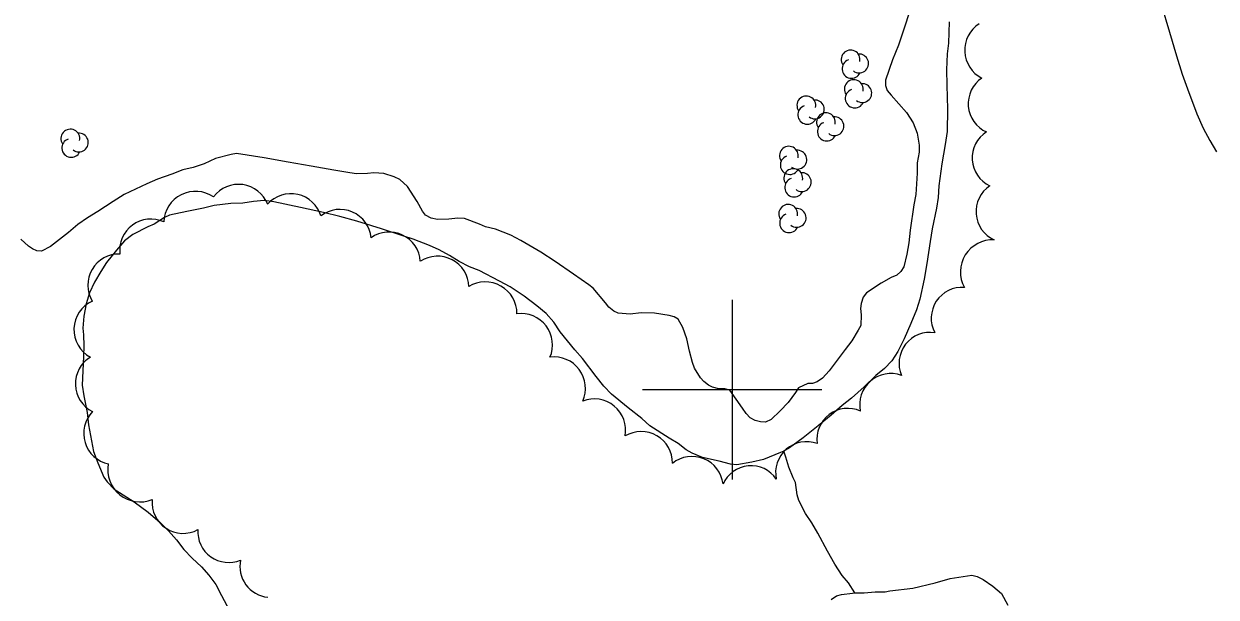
# Model space of a CAD drawing. Extents: x 287698 to 290158, y 5234163 to 5237182.
# Drawn here: x 288721 to 288854, y 5235576.9 to 5235640.7 of the extents above; entities that cross this region are included whole.
import ezdxf

# ---------------------------------------------------------------- set-up
doc = ezdxf.new("R2010")
doc.units = 0
for name, color, linetype in [('Niveau 2', 7, 'Continuous'), ('Niveau 4', 7, 'Continuous'), ('Niveau 44', 7, 'Continuous'), ('Niveau 61', 7, 'Continuous')]:
    doc.layers.add(name, color=color, linetype=linetype)

msp = doc.modelspace()

# ---------------------------------------------------------------- linework, layer by layer
at = {"layer": 'Niveau 2'}
msp.add_lwpolyline([(288847.84, 5235642.96), (288848.78, 5235639.82), (288849.55, 5235637.2), (288850.19, 5235635.16), (288850.77, 5235633.53), (288851.84, 5235630.73), (288852.55, 5235629.12), (288853.29, 5235627.74), (288854.03, 5235626.5)], dxfattribs=at)
at = {"layer": 'Niveau 4'}
for points in [[(288819.69, 5235641.75), (288819.32, 5235640.6), (288818.55, 5235638.39), (288817.9, 5235636.76), (288817.13, 5235634.47), (288817.11, 5235633.88), (288817.3, 5235633.32), (288817.75, 5235632.82), (288819.44, 5235630.89), (288820.18, 5235629.74), (288820.64, 5235628.57), (288820.88, 5235627.22), (288820.85, 5235626.47), (288820.65, 5235625.25), (288820.65, 5235624.1), (288820.49, 5235621.73), (288820.29, 5235620.59), (288819.86, 5235617.78), (288819.73, 5235616.36), (288819.5, 5235615.09), (288819.14, 5235613.67), (288818.83, 5235613.16), (288818.36, 5235612.76), (288817.73, 5235612.5), (288816.62, 5235611.85), (288815, 5235610.77), (288814.62, 5235610.29), (288814.4, 5235609.6), (288814.34, 5235609.05), (288814.41, 5235608.35), (288814.35, 5235607.16), (288814.08, 5235606.63), (288813.35, 5235605.44), (288812.63, 5235604.47)], [(288824.2, 5235640.96), (288824.13, 5235638.6), (288824, 5235637.42), (288823.93, 5235635.62), (288823.94, 5235633.91), (288824.02, 5235631.23), (288823.99, 5235628.74), (288823.76, 5235627.3), (288823.38, 5235625.17), (288823.06, 5235622.72), (288822.97, 5235621.41), (288822.79, 5235620.22)], [(288812.63, 5235604.47), (288810.85, 5235602.11), (288810.08, 5235601.29), (288809.48, 5235600.86), (288808.99, 5235600.69), (288808.47, 5235600.67), (288807.41, 5235600.21), (288807.07, 5235599.67), (288806.26, 5235598.58), (288805.37, 5235597.62), (288804.38, 5235596.68), (288803.73, 5235596.39), (288803.16, 5235596.4), (288802.58, 5235596.55), (288802.04, 5235596.84), (288801.56, 5235597.34), (288801.18, 5235597.94), (288799.76, 5235599.95), (288799.2, 5235600.07), (288798.54, 5235600.08), (288797.82, 5235600.27), (288797.36, 5235600.51), (288796.85, 5235600.91), (288796.5, 5235601.33), (288795.83, 5235602.38), (288795.6, 5235603.01), (288795.26, 5235604.27), (288794.96, 5235605.67), (288794.52, 5235606.93), (288794, 5235607.85), (288793.55, 5235608.12), (288793.01, 5235608.25), (288791.35, 5235608.52), (288789.88, 5235608.55), (288788.64, 5235608.41), (288787.32, 5235608.51), (288786.83, 5235608.73), (288786.28, 5235609.18), (288785.91, 5235609.66), (288784.53, 5235611.31), (288784.03, 5235611.68), (288782.34, 5235612.88), (288780.29, 5235614.29), (288778.69, 5235615.31), (288776.47, 5235616.6), (288775.32, 5235617.19), (288773.63, 5235617.87), (288772.52, 5235618.13), (288771.83, 5235618.44), (288770.18, 5235619.08), (288769.44, 5235619.09), (288768.43, 5235618.99), (288767.16, 5235618.94), (288766.44, 5235619.09), (288765.84, 5235619.45), (288765.5, 5235619.88), (288764.88, 5235620.95), (288763.83, 5235622.64), (288762.96, 5235623.41), (288762.33, 5235623.72), (288761.19, 5235624.08), (288760.07, 5235624.16), (288759.36, 5235624.06), (288758.12, 5235624.03), (288757.37, 5235624.14), (288755.61, 5235624.45), (288753.08, 5235624.89), (288750.5, 5235625.35), (288747.85, 5235625.82), (288744.73, 5235626.29), (288744.16, 5235626.21), (288742.41, 5235625.74), (288741.16, 5235625.15), (288739.91, 5235624.74), (288738.75, 5235624.47), (288737.53, 5235623.99), (288735.95, 5235623.46), (288734.74, 5235622.92), (288732.23, 5235621.75), (288730.98, 5235620.96), (288729.27, 5235619.83), (288728.13, 5235619.15), (288727.06, 5235618.38), (288726.03, 5235617.52), (288724.02, 5235615.96), (288723, 5235615.43), (288722.5, 5235615.46), (288722, 5235615.67), (288721.54, 5235615.99), (288720.69, 5235616.75)], [(288805.76, 5235593.16), (288805.4, 5235592.98), (288803.52, 5235592.22), (288802.22, 5235591.9), (288800.55, 5235591.63), (288799.82, 5235591.71), (288798.57, 5235592.02), (288796.71, 5235592.42), (288795.55, 5235592.91), (288794.9, 5235593.3), (288793.98, 5235593.98), (288793.01, 5235594.58), (288790.84, 5235595.97), (288789.93, 5235596.79), (288788.42, 5235597.98), (288786.56, 5235599.5), (288785.71, 5235600.39), (288784.87, 5235601.46), (288783.31, 5235603.47), (288782.49, 5235604.42), (288780.82, 5235606.43), (288780.13, 5235607.5), (288779.26, 5235608.47), (288778.22, 5235609.35), (288776.81, 5235610.4), (288775.28, 5235611.47), (288774.07, 5235612.1), (288771.79, 5235613.27), (288770.71, 5235613.69), (288769.56, 5235614.28), (288768.48, 5235614.96), (288767.35, 5235615.58), (288766.25, 5235616.05), (288764.43, 5235616.76), (288763.28, 5235617.13), (288760.9, 5235617.92), (288758.18, 5235618.78), (288756.26, 5235619.29), (288754.43, 5235619.72), (288751.9, 5235620.28), (288748.9, 5235620.93), (288747.83, 5235621.06), (288746.65, 5235620.97), (288745.46, 5235620.78), (288744.12, 5235620.72), (288742.27, 5235620.52), (288741.05, 5235620.22), (288739.2, 5235619.86), (288737.28, 5235619.43), (288736.73, 5235619.17), (288735.55, 5235618.44), (288734.86, 5235618.15), (288733.2, 5235617.29), (288732.27, 5235616.56), (288731.37, 5235615.54), (288730.27, 5235614.18), (288729.61, 5235613.17), (288728.92, 5235611.98), (288728.35, 5235610.77), (288728, 5235609.57), (288727.74, 5235608.18), (288727.62, 5235606.85), (288727.69, 5235606.12), (288727.74, 5235604.87), (288727.67, 5235603.69), (288727.55, 5235600.51), (288727.71, 5235599.32), (288728.08, 5235597.46), (288728.25, 5235596.09), (288728.79, 5235593.12), (288729.27, 5235591.85), (288729.94, 5235590.26), (288730.31, 5235589.73), (288731.1, 5235588.91), (288731.69, 5235588.52), (288733.34, 5235587.48), (288734.88, 5235586.34), (288736.24, 5235585.19), (288737.15, 5235584.26), (288738.04, 5235583.26), (288738.88, 5235582.19), (288739.8, 5235581.23)], [(288822.79, 5235620.22), (288822.31, 5235617.9), (288822.1, 5235616.52), (288821.72, 5235614.04), (288821.41, 5235612.32), (288820.93, 5235610.06), (288820.56, 5235608.89), (288819.94, 5235607.37), (288819.18, 5235605.64), (288818.5, 5235604.26), (288817.81, 5235603.2), (288816.99, 5235602.34), (288816.05, 5235601.59), (288814.74, 5235600.32), (288813.34, 5235599.06), (288812.27, 5235598.22), (288811.07, 5235597.16), (288809.62, 5235595.96), (288807.94, 5235594.64), (288806.42, 5235593.5), (288805.76, 5235593.16)], [(288813.7, 5235577.35), (288812.97, 5235578.47), (288812.28, 5235579.3), (288811.46, 5235580.54), (288810.64, 5235582), (288809.57, 5235584.01), (288808.9, 5235585.16), (288808.21, 5235586.21), (288807.44, 5235587.66), (288807.28, 5235588.29), (288807.07, 5235589.65), (288806.82, 5235590.16), (288806.35, 5235591.36), (288806, 5235592.46), (288805.76, 5235593.16)], [(288739.8, 5235581.23), (288740.85, 5235580.27), (288741.68, 5235579.33), (288742.44, 5235578.29), (288743.07, 5235577.08), (288744.52, 5235574.34)], [(288820.17, 5235577.89), (288822.64, 5235578.47), (288824.32, 5235578.95), (288826.73, 5235579.33), (288827.35, 5235579.17), (288828, 5235578.83), (288829.1, 5235578.12), (288830.03, 5235577.28), (288830.76, 5235575.99)], [(288811.06, 5235576.6), (288811.65, 5235577.01), (288812.19, 5235577.18), (288813.45, 5235577.34), (288813.7, 5235577.35)], [(288813.7, 5235577.35), (288814.73, 5235577.37), (288815.97, 5235577.48), (288817.08, 5235577.46), (288817.59, 5235577.57), (288820.17, 5235577.89)]]:
    msp.add_lwpolyline(points, dxfattribs=at)
at = {"layer": 'Niveau 44'}
for centre, radius, start, end in [((288829.4, 5235637.81), 3.46, 121.8235, 243.4937), ((288829.78, 5235631.85), 3.45, 123.7633, 245.7482), ((288740.18, 5235618.54), 3.55, 55.49, 177.6401), ((288735.19, 5235615.53), 3.47, 65.4411, 187.1275), ((288761.77, 5235614.08), 3.48, 3.5452, 125.5119), ((288829.05, 5235613.11), 3.58, 87.2224, 208.8057), ((288767.17, 5235611.39), 3.48, 1.443, 123.4078), ((288825.66, 5235607.95), 3.45, 85.8105, 207.7042), ((288822.08, 5235602.92), 3.46, 81.2674, 202.8661), ((288817.7, 5235598.32), 3.47, 69.9884, 191.8499), ((288784.64, 5235595.46), 3.5, 349.754, 111.6671), ((288812.91, 5235594.46), 3.45, 66.0034, 187.8124), ((288731.2, 5235595.13), 3.49, 136.161, 257.7957), ((288808.31, 5235590.75), 3.45, 70.0599, 192.0081)]:
    msp.add_arc(centre, radius, start, end, dxfattribs=at)
for centre, major_axis, ratio, start_param, end_param in [((288813.22, 5235636.78), (-1.04, 0.14), 0.999986, 3.057798, 7.027673), ((288813.32, 5235635.74), (-1.04, 0.14), 0.999986, 5.184416, 9.123425), ((288814.17, 5235636.34), (-1.04, 0.14), 0.999986, 1.044869, 4.931445), ((288813.58, 5235633.48), (-1.04, 0.14), 0.999986, 3.057798, 7.027673), ((288814.53, 5235633.04), (-1.04, 0.14), 0.999986, 1.044869, 4.931445), ((288808.29, 5235631.66), (-1.04, 0.14), 0.999986, 3.057798, 7.027673), ((288813.68, 5235632.44), (-1.04, 0.14), 0.999986, 5.184416, 9.123425), ((288808.39, 5235630.62), (-1.04, 0.14), 0.999986, 5.184416, 9.123425), ((288809.24, 5235631.22), (-1.04, 0.14), 0.999986, 1.044869, 4.931445), ((288810.47, 5235629.79), (-1.04, 0.14), 0.999986, 3.057798, 7.027673), ((288811.42, 5235629.35), (-1.04, 0.14), 0.999986, 1.044869, 4.931445), ((288726.22, 5235627.97), (-1.04, 0.14), 0.999986, 3.057798, 7.027673), ((288727.17, 5235627.53), (-1.04, 0.14), 0.999986, 1.044869, 4.931445), ((288810.57, 5235628.75), (-1.04, 0.14), 0.999986, 5.184416, 9.123425), ((288830.23, 5235625.81), (-3.45, -0.07), 0.997906, 5.261982, 7.387746), ((288726.32, 5235626.93), (-1.04, 0.14), 0.999986, 5.184416, 9.123425), ((288806.34, 5235626.06), (-1.04, 0.14), 0.999986, 3.057798, 7.027673), ((288806.44, 5235625.02), (-1.04, 0.14), 0.999986, 5.184416, 9.123425), ((288807.29, 5235625.62), (-1.04, 0.14), 0.999986, 1.044869, 4.931445), ((288806.83, 5235623.56), (-1.04, 0.14), 0.999986, 3.057798, 7.027673), ((288806.93, 5235622.52), (-1.04, 0.14), 0.999986, 5.184416, 9.123425), ((288807.78, 5235623.12), (-1.04, 0.14), 0.999986, 1.044869, 4.931445), ((288744.98, 5235619.38), (-3.22, -1.34), 0.999995, 3.120007, 5.243997), ((288750.83, 5235618.34), (1, 3.34), 0.999284, 5.295218, 7.421428), ((288830.65, 5235619.83), (-3.43, 0.36), 0.999885, 5.40295, 7.532271), ((288806.26, 5235619.58), (-1.04, 0.14), 0.999986, 3.057798, 7.027673), ((288756.29, 5235616.59), (1.38, 3.2), 0.999995, 5.215685, 7.344165), ((288806.36, 5235618.54), (-1.04, 0.14), 0.999986, 5.184416, 9.123425), ((288807.21, 5235619.14), (-1.04, 0.14), 0.999986, 1.044869, 4.931445), ((288731.62, 5235611.65), (-1.73, -2.99), 0.999985, 3.632138, 5.784208), ((288772.49, 5235608.47), (2.12, 2.82), 0.999774, 5.349666, 7.477093), ((288730.08, 5235606.69), (-2.7, -2.17), 0.99986, 4.452187, 6.688693), ((288776.51, 5235604.99), (2.76, 2.12), 0.998252, 5.215787, 7.341412), ((288730.26, 5235600.65), (1.87, -2.93), 0.999995, 3.116728, 5.245188), ((288780.16, 5235600.14), (2.95, 1.88), 0.999287, 5.293258, 7.417253), ((288789.88, 5235591.85), (-3, -1.77), 0.999984, 2.591971, 4.722023), ((288795.53, 5235589.05), (1.31, 3.25), 0.996093, 5.220231, 7.338977), ((288734, 5235591.09), (3.56, -0.54), 0.999995, 3.116601, 5.24469), ((288802.12, 5235588.11), (-1.4, -3.11), 0.999983, 2.59105, 4.720955), ((288738.79, 5235587.45), (2.9, -1.9), 0.99994, 3.635951, 5.788827), ((288743.88, 5235584.19), (-2.12, -2.73), 0.995416, 5.305456, 7.340989), ((288748.59, 5235580.3), (-3.2, -1.31), 0.994884, 5.685175, 7.364898)]:
    msp.add_ellipse(centre, major_axis=major_axis, ratio=ratio, start_param=start_param, end_param=end_param, dxfattribs=at)
at = {"layer": 'Niveau 61'}
for points in [[(288800, 5235610), (288800, 5235600), (288800, 5235590)], [(288790, 5235600), (288800, 5235600), (288810, 5235600)]]:
    msp.add_lwpolyline(points, dxfattribs=at)

doc.saveas('drawing.dxf')
